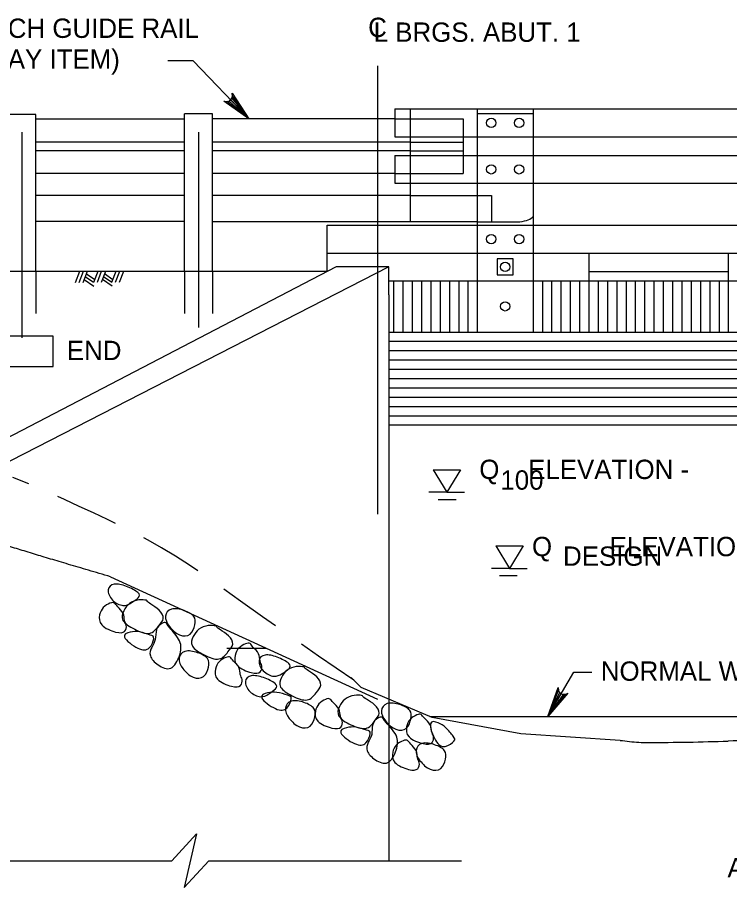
# Model space of a CAD drawing. Extents: x -13 to 81, y -176 to 0.
# Drawn here: x 3.18 to 7.6, y -62.1 to -56.7 of the extents above; entities that cross this region are included whole.
import ezdxf

# ---------------------------------------------------------------- set-up
doc = ezdxf.new("R2010")
doc.units = 0
for name, color, linetype in [('Level 3', 7, 'Continuous'), ('Level 4', 7, 'Continuous'), ('Level 5', 7, 'Continuous'), ('Level 63', 7, 'Continuous'), ('Level 8', 7, 'Continuous')]:
    doc.layers.add(name, color=color, linetype=linetype)

# ---------------------------------------------------------------- blocks, each defined once
blk = doc.blocks.new('F10000')
at = {"layer": 'Level 63'}
blk.add_lwpolyline([(-0.03125, -0.03125), (0.03125, -0.03125), (0.03125, 0.03125), (-0.03125, 0.03125)], close=True, dxfattribs=at)

msp = doc.modelspace()

# ---------------------------------------------------------------- linework, layer by layer
at = {"layer": 'Level 3'}
for p, q in [((5.5208, -57.2644), (12.5977, -57.2644)), ((5.5208, -57.2644), (5.5208, -57.4374)), ((5.6161, -57.2644), (5.6161, -57.4374)), ((6.0316, -57.2644), (6.0316, -58.6486)), ((6.3776, -57.2644), (6.3776, -58.6486)), ((3.2923, -57.298), (3.1193, -57.298)), ((3.2923, -58.2737), (3.2923, -57.298)), ((4.2151, -57.3268), (3.2923, -57.3268)), ((4.2151, -58.2737), (4.2151, -57.2949)), ((4.3881, -57.2949), (4.2151, -57.2949)), ((4.3881, -58.2737), (4.3881, -57.2949)), ((5.5208, -57.3254), (4.3881, -57.3254)), ((5.5208, -57.3254), (5.9448, -57.3254)), ((5.9448, -57.3254), (5.9448, -57.6648)), ((6.0316, -57.2933), (6.3776, -57.2933)), ((3.2058, -57.4086), (3.2058, -58.6842)), ((4.3016, -57.4086), (4.3016, -58.6196)), ((5.5208, -57.4374), (6.0316, -57.4374)), ((5.6161, -57.4374), (5.6161, -57.5528)), ((6.0316, -57.4374), (6.3776, -57.4374)), ((6.3776, -57.4374), (7.9347, -57.4374)), ((4.2151, -57.4714), (3.2923, -57.4714)), ((5.6161, -57.4714), (4.3881, -57.4714)), ((5.6161, -57.4714), (5.9448, -57.4714)), ((4.2151, -57.5235), (3.2923, -57.5235)), ((5.6161, -57.5235), (4.3881, -57.5235)), ((5.5208, -57.5528), (6.0316, -57.5528)), ((5.5208, -57.5528), (5.5208, -57.7258)), ((5.6161, -57.5235), (5.9448, -57.5235)), ((5.6161, -57.5528), (5.6161, -57.7258)), ((6.0316, -57.5528), (6.3776, -57.5528)), ((6.3776, -57.5528), (7.9347, -57.5528)), ((4.2151, -57.6648), (3.2923, -57.6648)), ((5.5208, -57.6648), (4.3881, -57.6648)), ((5.5208, -57.6648), (5.9448, -57.6648)), ((5.5208, -57.7258), (6.0316, -57.7258)), ((5.6161, -57.7258), (5.6161, -57.9643)), ((6.0316, -57.7258), (6.3776, -57.7258)), ((6.3776, -57.7258), (7.9347, -57.7258)), ((4.2151, -57.8015), (3.2923, -57.8015)), ((5.6161, -57.8015), (4.3881, -57.8015)), ((5.6161, -57.8015), (6.1187, -57.8015)), ((6.1187, -57.8015), (6.1187, -57.9643)), ((3.2923, -57.9597), (4.2151, -57.9597)), ((6.0317, -57.9643), (4.3881, -57.9643)), ((5.0997, -57.9853), (6.0316, -57.9853)), ((5.0997, -58.2737), (5.0997, -57.9853)), ((6.0316, -57.9643), (6.295, -57.9643)), ((6.0316, -57.9853), (6.3776, -57.9853)), ((6.3776, -57.9853), (7.9347, -57.9853)), ((5.0997, -58.1583), (6.0316, -58.1583)), ((6.0316, -58.1583), (6.3776, -58.1583)), ((6.3776, -58.1583), (7.9347, -58.1583)), ((6.7236, -58.1583), (6.7236, -58.3313)), ((7.5887, -58.1583), (7.5887, -58.3313)), ((5.1552, -58.2448), (2.55, -59.6001)), ((5.4837, -58.2448), (2.8355, -59.6001)), ((5.4837, -58.2448), (5.1552, -58.2448)), ((5.4837, -58.4178), (5.4837, -58.2448)), ((5.0997, -58.2737), (2.492, -58.2737)), ((3.2923, -58.2737), (3.2923, -58.5332)), ((3.5643, -58.2737), (3.5377, -58.3439)), ((3.5862, -58.2733), (3.5596, -58.3436)), ((3.6117, -58.2729), (3.5851, -58.3432)), ((3.5999, -58.3038), (3.6515, -58.3396)), ((3.6064, -58.2867), (3.658, -58.3225)), ((3.6768, -58.2729), (3.6506, -58.3422)), ((3.6987, -58.2727), (3.6725, -58.3417)), ((3.7241, -58.2725), (3.698, -58.3414)), ((3.7123, -58.3034), (3.7639, -58.3392)), ((3.7188, -58.2862), (3.7704, -58.3221)), ((3.7893, -58.2725), (3.763, -58.3417)), ((3.8111, -58.2723), (3.7849, -58.3414)), ((3.8365, -58.2722), (3.8104, -58.341)), ((4.2151, -58.2737), (4.2151, -58.5332)), ((4.3881, -58.2737), (4.3881, -58.5332)), ((6.7236, -58.2737), (7.5887, -58.2737)), ((3.5931, -58.3218), (3.6531, -58.3633)), ((3.7055, -58.3213), (3.7655, -58.3629)), ((5.4837, -58.3313), (6.0316, -58.3313)), ((6.0316, -58.3313), (6.3776, -58.3313)), ((6.3776, -58.3313), (7.9347, -58.3313)), ((5.4837, -58.4178), (5.4837, -60.9269)), ((5.4837, -58.6486), (12.6351, -58.6486)), ((5.4837, -59.2252), (12.6351, -59.2252)), ((3.7565, -60.1668), (5.4116, -60.9258)), ((4.4775, -60.6093), (4.7215, -60.6093)), ((5.4837, -60.9269), (5.4837, -61.9289)), ((5.7378, -61.0333), (12.1671, -61.0333)), ((4.1358, -61.9289), (4.2896, -61.7621)), ((4.2896, -61.7621), (4.2125, -62.0958)), ((2.4284, -61.9289), (4.1358, -61.9289)), ((4.2125, -62.0958), (4.3662, -61.9289)), ((4.3662, -61.9289), (5.9342, -61.9289))]:
    msp.add_line(p, q, dxfattribs=at)
for centre in [(6.1181, -57.3508), (6.2911, -57.3508), (6.1181, -57.6392), (6.2911, -57.6392), (6.118, -58.0718), (6.2911, -58.0718), (6.2045, -58.2442), (6.2045, -58.4893)]:
    msp.add_circle(centre, 0.0288, dxfattribs=at)
for centre, radius, start, end in [((7.289, -58.3623), 2.8441, 262.5202, 263.6598), ((7.0912, -60.143), 1.0524, 263.6598, 270.0618), ((7.0763, -46.3596), 14.8358, 270.06177, 271.97879), ((8.0694, -75.1024), 13.9241, 90, 91.97879)]:
    msp.add_arc(centre, radius, start, end, dxfattribs=at)
msp.add_ellipse((6.2628, -57.9207), major_axis=(0.1179, 0), ratio=0.383612, start_param=4.988819, end_param=6.052869, dxfattribs=at)
for points, degree in [([(3.7565, -60.1668), (3.4153, -60.0672), (3.0183, -59.9449), (2.6371, -59.8751), (2.3432, -59.8867), (2.0971, -59.8867)], 2), ([(3.928, -60.2975), (3.9184, -60.3078), (3.8836, -60.3299), (3.8394, -60.3556), (3.7601, -60.3181), (3.7297, -60.2409), (3.7732, -60.2047), (3.8541, -60.2223), (3.9413, -60.268), (3.9376, -60.2872), (3.928, -60.2975)], 3), ([(3.9845, -60.3197), (3.9867, -60.3231), (3.9999, -60.3345), (4.0634, -60.3712), (4.0952, -60.4285), (4.0551, -60.4705), (4.0069, -60.5357), (3.9038, -60.4956), (3.815, -60.4392), (3.8369, -60.3752), (3.8685, -60.3302), (3.9326, -60.3058), (3.9865, -60.3142), (3.9822, -60.3163), (3.9845, -60.3197)], 3), ([(3.8431, -60.4374), (3.8457, -60.4494), (3.8579, -60.4641), (3.8518, -60.5131), (3.798, -60.5197), (3.6822, -60.4697), (3.686, -60.3996), (3.7065, -60.3555), (3.7569, -60.3272), (3.7831, -60.326), (3.795, -60.3506), (3.842, -60.3918), (3.8404, -60.4253), (3.8431, -60.4374)], 3), ([(4.2736, -60.4133), (4.2847, -60.4281), (4.2832, -60.4617), (4.2581, -60.5347), (4.1844, -60.5401), (4.1145, -60.4752), (4.0866, -60.4098), (4.1253, -60.3563), (4.2162, -60.3726), (4.2624, -60.3984), (4.2736, -60.4133)], 3), ([(4.1007, -60.452), (4.1062, -60.4556), (4.1107, -60.4739), (4.2012, -60.5662), (4.1912, -60.6547), (4.1353, -60.7582), (4.0473, -60.7177), (3.9908, -60.6575), (4.0097, -60.6027), (4.0397, -60.5619), (4.0339, -60.4884), (4.0774, -60.4522), (4.0951, -60.4484), (4.1007, -60.452)], 3), ([(4.4155, -60.479), (4.4177, -60.4824), (4.4309, -60.4937), (4.4944, -60.5305), (4.5262, -60.5877), (4.4861, -60.6298), (4.4379, -60.6949), (4.3348, -60.6548), (4.246, -60.5984), (4.2679, -60.5344), (4.2995, -60.4895), (4.3636, -60.4651), (4.4175, -60.4734), (4.4132, -60.4756), (4.4155, -60.479)], 3), ([(4.0027, -60.5287), (4.0195, -60.5345), (4.0317, -60.5387), (4.0034, -60.6209), (3.9345, -60.6279), (3.8097, -60.5292), (3.8834, -60.5082), (3.9309, -60.5041), (3.9859, -60.523), (4.0027, -60.5287)], 3), ([(4.6841, -60.6891), (4.6867, -60.7012), (4.6988, -60.7158), (4.6928, -60.7647), (4.639, -60.7715), (4.5232, -60.7215), (4.527, -60.6512), (4.5475, -60.6073), (4.5979, -60.579), (4.6241, -60.5777), (4.636, -60.6022), (4.6829, -60.6436), (4.6814, -60.6771), (4.6841, -60.6891)], 3), ([(4.3577, -60.6753), (4.3688, -60.6901), (4.3673, -60.7237), (4.3422, -60.7967), (4.2685, -60.8021), (4.1987, -60.7372), (4.1707, -60.6718), (4.2094, -60.6183), (4.3003, -60.6347), (4.3465, -60.6604), (4.3577, -60.6753)], 3), ([(4.5614, -60.7739), (4.5641, -60.7859), (4.5762, -60.8006), (4.5701, -60.8496), (4.5163, -60.8562), (4.4006, -60.8062), (4.4043, -60.7361), (4.4248, -60.692), (4.4752, -60.6638), (4.5014, -60.6625), (4.5133, -60.6871), (4.5603, -60.7283), (4.5588, -60.7618), (4.5614, -60.7739)], 3), ([(4.8636, -60.7367), (4.8539, -60.7471), (4.8192, -60.7692), (4.775, -60.7948), (4.6957, -60.7573), (4.6653, -60.6802), (4.7088, -60.644), (4.7897, -60.6616), (4.8769, -60.7072), (4.8732, -60.7264), (4.8636, -60.7367)], 3), ([(4.9621, -60.7333), (4.9643, -60.7367), (4.9776, -60.748), (5.0411, -60.7847), (5.0728, -60.8421), (5.0327, -60.8841), (4.9846, -60.9492), (4.8815, -60.9092), (4.7927, -60.8527), (4.8146, -60.7888), (4.8461, -60.7437), (4.9102, -60.7194), (4.9642, -60.7278), (4.9598, -60.7299), (4.9621, -60.7333)], 3), ([(4.7802, -60.8615), (4.7708, -60.8721), (4.7367, -60.8951), (4.6932, -60.9219), (4.6129, -60.8865), (4.5806, -60.8101), (4.6232, -60.7728), (4.7044, -60.7883), (4.7927, -60.8317), (4.7895, -60.8509), (4.7802, -60.8615)], 3), ([(4.8546, -60.9019), (4.8715, -60.9072), (4.8838, -60.9111), (4.8577, -60.9941), (4.789, -61.0028), (4.6617, -60.9074), (4.7348, -60.8845), (4.7822, -60.8792), (4.8377, -60.8966), (4.8546, -60.9019)], 3), ([(5.3211, -60.9099), (5.3234, -60.9133), (5.3369, -60.9243), (5.4013, -60.9594), (5.4346, -61.0158), (5.3956, -61.0588), (5.3492, -61.1253), (5.2451, -61.0878), (5.1547, -61.0337), (5.1751, -60.9692), (5.2054, -60.9234), (5.2689, -60.8974), (5.323, -60.9043), (5.3188, -60.9066), (5.3211, -60.9099)], 3), ([(5.0174, -60.9839), (5.0286, -60.9988), (5.0271, -61.0322), (5.002, -61.1053), (4.9283, -61.1107), (4.8584, -61.0458), (4.8305, -60.9804), (4.8693, -60.927), (4.9601, -60.9432), (5.0062, -60.9691), (5.0174, -60.9839)], 3), ([(5.1828, -61.0312), (5.1858, -61.0432), (5.1982, -61.0575), (5.1934, -61.1067), (5.1399, -61.1148), (5.0229, -61.0677), (5.0248, -60.9974), (5.0442, -60.9529), (5.0938, -60.9233), (5.12, -60.9214), (5.1325, -60.9457), (5.1805, -60.9857), (5.1799, -61.0192), (5.1828, -61.0312)], 3), ([(5.6125, -60.996), (5.6241, -61.0105), (5.6234, -61.0441), (5.6002, -61.1178), (5.5267, -61.1251), (5.4552, -61.062), (5.4255, -60.9974), (5.4629, -60.9429), (5.5542, -60.9568), (5.601, -60.9814), (5.6125, -60.996)], 3), ([(5.4407, -61.0392), (5.4464, -61.0427), (5.4512, -61.0608), (5.5441, -61.1507), (5.5364, -61.2395), (5.4832, -61.3443), (5.3942, -61.3062), (5.3362, -61.2474), (5.3536, -61.1921), (5.3826, -61.1506), (5.3749, -61.0772), (5.4174, -61.04), (5.4351, -61.0357), (5.4407, -61.0392)], 3), ([(5.7484, -61.1279), (5.7513, -61.1399), (5.7638, -61.1542), (5.759, -61.2033), (5.7054, -61.2114), (5.5884, -61.1645), (5.5903, -61.0942), (5.6097, -61.0497), (5.6594, -61.0201), (5.6855, -61.0182), (5.6981, -61.0424), (5.7461, -61.0824), (5.7454, -61.116), (5.7484, -61.1279)], 3), ([(5.8818, -61.1566), (5.8926, -61.1707), (5.9004, -61.1808), (5.8315, -61.2338), (5.7702, -61.2017), (5.7206, -61.0506), (5.7937, -61.0737), (5.8355, -61.0965), (5.8709, -61.1426), (5.8818, -61.1566)], 3), ([(5.3448, -61.1184), (5.3617, -61.1238), (5.3739, -61.1276), (5.3478, -61.2105), (5.2792, -61.2193), (5.1519, -61.1239), (5.225, -61.101), (5.2724, -61.0957), (5.3279, -61.1131), (5.3448, -61.1184)], 3), ([(5.6611, -61.2898), (5.6637, -61.3018), (5.6758, -61.3165), (5.6697, -61.3655), (5.616, -61.3722), (5.5002, -61.3222), (5.504, -61.2519), (5.5245, -61.2079), (5.5749, -61.1797), (5.6011, -61.1784), (5.613, -61.2029), (5.6599, -61.2443), (5.6584, -61.2777), (5.6611, -61.2898)], 3), ([(5.828, -61.2464), (5.8392, -61.2613), (5.8377, -61.2948), (5.8126, -61.3679), (5.7389, -61.3732), (5.669, -61.3084), (5.6411, -61.243), (5.6798, -61.1895), (5.7707, -61.2058), (5.8169, -61.2316), (5.828, -61.2464)], 3)]:
    msp.add_open_spline(points, degree=degree, dxfattribs=at)
at = {"layer": 'Level 4'}
for p, q in [((4.2687, -56.9668), (4.1111, -56.9668)), ((4.6147, -57.3254), (4.2687, -56.9668)), ((5.4116, -56.9977), (5.4116, -59.7783)), ((3.4014, -58.6743), (2.3155, -58.6743)), ((3.4014, -58.8626), (3.4014, -58.6743)), ((2.3155, -58.8626), (3.4014, -58.8626)), ((5.7569, -59.5033), (5.8418, -59.6428)), ((5.7569, -59.5033), (5.9267, -59.5033)), ((5.9267, -59.5033), (5.8418, -59.6428)), ((5.8418, -59.6428), (5.7309, -59.6428)), ((5.8418, -59.6428), (5.9526, -59.6428)), ((5.7894, -59.6886), (5.9002, -59.6886)), ((6.1457, -59.9755), (6.3155, -59.9755)), ((6.1457, -59.9755), (6.2307, -60.115)), ((6.3155, -59.9755), (6.2307, -60.115)), ((6.2307, -60.115), (6.1198, -60.115)), ((6.2307, -60.115), (6.3415, -60.115)), ((6.1684, -60.1584), (6.2793, -60.1584)), ((6.4697, -61.0333), (6.6303, -60.759)), ((6.6303, -60.759), (6.7427, -60.759))]:
    msp.add_line(p, q, dxfattribs=at)
for points in [[(4.6147, -57.3254), (4.4601, -57.2155), (4.4772, -57.2189), (4.4914, -57.2156), (4.5018, -57.2085), (4.5093, -57.1983), (4.5133, -57.1842), (4.5104, -57.167), (4.6147, -57.3254), (4.5133, -57.1842), (4.5093, -57.1983), (4.6147, -57.3254), (4.5018, -57.2085), (4.4914, -57.2156), (4.6147, -57.3254), (4.4772, -57.2189)], [(6.9188, -61.1822), (6.3026, -61.1422), (5.7525, -61.0395), (5.311, -60.8546), (5.2481, -60.7922)], [(6.4697, -61.0333), (6.5337, -60.8547), (6.5351, -60.8722), (6.5421, -60.8849), (6.5518, -60.8931), (6.5637, -60.8975), (6.5782, -60.8974), (6.5941, -60.8901), (6.4697, -61.0333), (6.5782, -60.8974), (6.5637, -60.8975), (6.4697, -61.0333), (6.5518, -60.8931), (6.5421, -60.8849), (6.4697, -61.0333), (6.5351, -60.8722)]]:
    msp.add_lwpolyline(points, dxfattribs=at)
msp.add_lwpolyline([(6.5141, -60.9196), (6.5472, -60.9391), (6.4721, -61.0287)], close=True, dxfattribs=at)
at = {"layer": 'Level 5'}
for p, q in [((5.5125, -58.3313), (5.5125, -58.6486)), ((5.5702, -58.3313), (5.5702, -58.6486)), ((5.6278, -58.3313), (5.6278, -58.6486)), ((5.6855, -58.3313), (5.6855, -58.6486)), ((5.7432, -58.3313), (5.7432, -58.6486)), ((5.8008, -58.3313), (5.8008, -58.6486)), ((5.8585, -58.3313), (5.8585, -58.6486)), ((5.9162, -58.3313), (5.9162, -58.6486)), ((5.9738, -58.3313), (5.9738, -58.6486)), ((6.4352, -58.3313), (6.4352, -58.6486)), ((6.4929, -58.3313), (6.4929, -58.6486)), ((6.5506, -58.3313), (6.5506, -58.6486)), ((6.6082, -58.3313), (6.6082, -58.6486)), ((6.6659, -58.3313), (6.6659, -58.6486)), ((6.7236, -58.3313), (6.7236, -58.6486)), ((6.7812, -58.3313), (6.7812, -58.6486)), ((6.8389, -58.3313), (6.8389, -58.6486)), ((6.8966, -58.3313), (6.8966, -58.6486)), ((6.9543, -58.3313), (6.9543, -58.6486)), ((7.0119, -58.3313), (7.0119, -58.6486)), ((7.0696, -58.3313), (7.0696, -58.6486)), ((7.1273, -58.3313), (7.1273, -58.6486)), ((7.185, -58.3313), (7.185, -58.6486)), ((7.2427, -58.3313), (7.2427, -58.6486)), ((7.3003, -58.3313), (7.3003, -58.6486)), ((7.358, -58.3313), (7.358, -58.6486)), ((7.4157, -58.3313), (7.4157, -58.6486)), ((7.4733, -58.3313), (7.4733, -58.6486)), ((7.531, -58.3313), (7.531, -58.6486)), ((7.5887, -58.3313), (7.5887, -58.6486)), ((5.4837, -58.7062), (12.6351, -58.7062)), ((5.4837, -58.7639), (12.6351, -58.7639)), ((5.4837, -58.8216), (12.6351, -58.8216)), ((5.4837, -58.8792), (12.6351, -58.8792)), ((5.4837, -58.9369), (12.6351, -58.9369)), ((5.4837, -58.9946), (12.6351, -58.9946)), ((5.4837, -59.0523), (12.6351, -59.0523)), ((5.4837, -59.1099), (12.6351, -59.1099)), ((5.4837, -59.1676), (12.6351, -59.1676))]:
    msp.add_line(p, q, dxfattribs=at)
at = {"layer": 'Level 8'}
for p, q in [((3.2498, -59.5899), (3.1502, -59.5505)), ((3.4703, -59.6878), (3.43, -59.6692)), ((3.5621, -59.7301), (3.4703, -59.6878)), ((3.6507, -59.771), (3.5621, -59.7301)), ((3.7371, -59.8116), (3.6507, -59.771)), ((3.7868, -59.8356), (3.7371, -59.8116)), ((3.9891, -59.9394), (3.9622, -59.925)), ((4.0732, -59.9872), (3.9891, -59.9394)), ((4.1585, -60.039), (4.0732, -59.9872)), ((4.2462, -60.0961), (4.1585, -60.039)), ((4.2974, -60.131), (4.2462, -60.0961)), ((4.5627, -60.3178), (4.4588, -60.2437)), ((4.6999, -60.4156), (4.5627, -60.3178)), ((4.7797, -60.4719), (4.6999, -60.4156)), ((5.0467, -60.6589), (4.9407, -60.585)), ((5.2647, -60.8087), (5.0467, -60.6589))]:
    msp.add_line(p, q, dxfattribs=at)

# ---------------------------------------------------------------- block references
at = {"layer": 'Level 3', "xscale": 1.5875015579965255, "yscale": 1.5875015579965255}
msp.add_blockref('F10000', (6.2046, -58.244), dxfattribs=at)

# ---------------------------------------------------------------- texts
at = {"layer": 'Level 4'}
for s, p in [('APPROACH GUIDE RAIL', (2.4503, -56.8235)), ('C', (5.3544, -56.8181)), ('L BRGS. ABUT. 1', (5.3888, -56.8478)), ('(ROADWAY ITEM)', (2.4503, -57.0147)), ('END', (3.4855, -58.8227)), ('Q    ELEVATION - ', (6.0438, -59.5607)), ('100', (6.1747, -59.6268)), ('Q        ELEVATION - ', (6.3708, -60.0395)), ('DESIGN', (6.5635, -60.099)), ('NORMAL WATER ELEV. -', (6.7977, -60.8125)), ('AS PER DESIGN (MIN. R-6)', (7.5839, -62.0316))]:
    msp.add_text(s, height=0.12, dxfattribs=at).set_placement(p)

doc.saveas('drawing.dxf')
